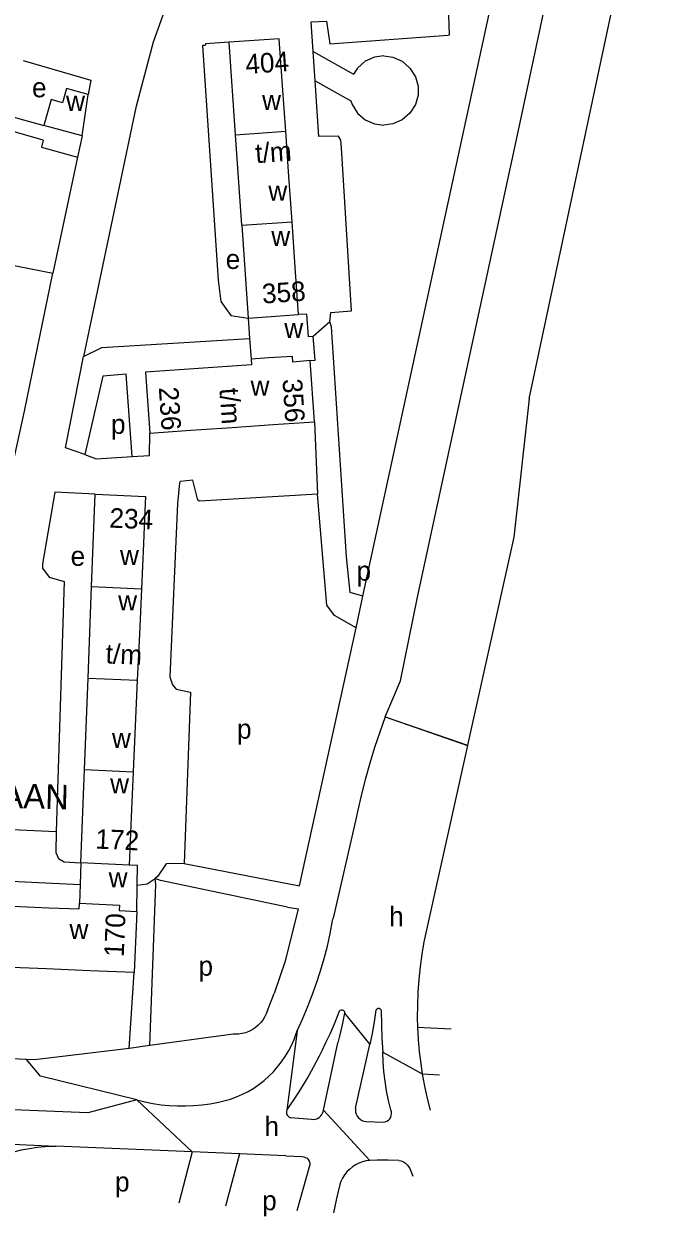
# Model space of a CAD drawing. Extents: x 159294 to 161936, y 384538 to 386517.
# Drawn here: x 161693.5 to 161824.2, y 384857.4 to 385101 of the extents above; entities that cross this region are included whole.
import ezdxf

# ---------------------------------------------------------------- set-up
doc = ezdxf.new("R2010")
doc.units = 0
for name, color, linetype in [('BLT_Basislijn', 7, 'Continuous'), ('BLT_Bebouwing', 7, 'Continuous'), ('BLT_Centroide', 7, 'Continuous'), ('BLT_Huisnummer_reeks', 7, 'Continuous'), ('BLT_Onderdoorgang_en_onderverdeling', 7, 'Continuous'), ('BLT_Onderverdeling_panden', 7, 'Continuous'), ('BLT_Straatnaam', 7, 'Continuous'), ('BLT_Vlakafsluiter', 7, 'Continuous')]:
    doc.layers.add(name, color=color, linetype=linetype)

msp = doc.modelspace()

# ---------------------------------------------------------------- linework, layer by layer
at = {"layer": 'BLT_Basislijn'}
for p, q in [((161794.16, 385077.96), (161811, 385156.43)), ((161752.52, 385095.33), (161760.78, 385090.7)), ((161693.35, 385093.5), (161707.16, 385089.51)), ((161752.91, 385089.37), (161760.26, 385085.26)), ((161683.27, 385053.29), (161699.35, 385050.07)), ((161693.57, 385021.89), (161699.35, 385050.07)), ((161755.95, 385040.14), (161752.56, 385037.1)), ((161691.08, 385010.39), (161693.57, 385021.89)), ((161752.79, 385019.71), (161753.45, 385004.95)), ((161761.33, 384977.6), (161762.65, 384984.06)), ((161761.21, 384938.17), (161756.59, 384918.3)), ((161676.11, 384937.05), (161700.09, 384936)), ((161667.33, 384926.92), (161704.96, 384925.2)), ((161714.97, 384891.66), (161716, 384907.2)), ((161743.18, 384899.47), (161744.54, 384902.9)), ((161773.83, 384896.03), (161780.74, 384895.67)), ((161754.48, 384891.53), (161755.15, 384892.94)), ((161754.64, 384879.07), (161757.59, 384892.82)), ((161761.2, 384879.51), (161764.08, 384892.51)), ((161693.99, 384889.44), (161660.77, 384891.1)), ((161774.81, 384886.51), (161778.3, 384886.33)), ((161747.9, 384877.57), (161752.18, 384877.22)), ((161763.33, 384876.77), (161766.86, 384876.62)), ((161727.83, 384870.59), (161700.02, 384871.75)), ((161727.83, 384870.59), (161725.08, 384860.07)), ((161737.47, 384870.19), (161727.83, 384870.59)), ((161737.47, 384870.19), (161734.62, 384859.48)), ((161746.98, 384869.79), (161737.47, 384870.19)), ((161746.98, 384869.79), (161750.29, 384869.62)), ((161749.28, 384858.57), (161751.86, 384867.79))]:
    msp.add_line(p, q, dxfattribs=at)
for points in [[(161762.65, 384984.06), (161803.97, 385174.65), (161805.7, 385187.28), (161805.99, 385191.99)], [(161796.66, 385024.4), (161812.3, 385097.98), (161824.2, 385153.45)], [(161730.86, 385128.01), (161719.85, 385097.24), (161716.35, 385083.92), (161705.65, 385033.01)], [(161752.52, 385095.33), (161752.11, 385101.41), (161755.25, 385101.54), (161755.95, 385096.94), (161780.13, 385098.66), (161780.4, 385098.74), (161780.14, 385104.58)], [(161735.39, 385097.22), (161730.58, 385096.92), (161730.45, 385096.6), (161729.91, 385096.54), (161733.17, 385048.63)], [(161752.91, 385089.37), (161752.52, 385095.33)], [(161766.94, 385094.43), (161765.05, 385094.18), (161763.18, 385093.35), (161761.58, 385091.97), (161760.78, 385090.7)], [(161766.94, 385094.43), (161768.83, 385094.18), (161770.7, 385093.35), (161772.3, 385091.97), (161773.41, 385090.2), (161773.95, 385088.29), (161773.95, 385086.43), (161773.41, 385084.53), (161772.3, 385082.76), (161770.7, 385081.38), (161768.83, 385080.55), (161766.94, 385080.3)], [(161707.16, 385089.51), (161706.59, 385086.53)], [(161755.95, 385040.14), (161756.17, 385042.03), (161760.35, 385042.4), (161758.3, 385075.65), (161758.19, 385077.24), (161757.7, 385078.07), (161753.67, 385077.99), (161752.91, 385089.37)], [(161760.26, 385085.26), (161760.47, 385084.53), (161761.58, 385082.76), (161763.18, 385081.38), (161765.05, 385080.55), (161766.94, 385080.3)], [(161767.27, 384959.44), (161770.35, 384966.76), (161773.84, 384983.85), (161794.16, 385077.96)], [(161704.44, 385073.77), (161699.35, 385050.07)], [(161733.17, 385048.63), (161733.68, 385044.29), (161735.69, 385041.43), (161739.28, 385040.86)], [(161762.65, 384984.06), (161760.1, 384984.81), (161759.31, 384992.15), (161756.29, 385039.07), (161755.95, 385040.14)], [(161705.65, 385033.01), (161709.36, 385034.86), (161739.56, 385036.72)], [(161705.88, 385013.02), (161701.98, 385014.36), (161705.65, 385033.01)], [(161715.57, 385012.64), (161714.32, 385029.44), (161709.6, 385029.01), (161705.88, 385013.02)], [(161796.66, 385024.4), (161793.51, 384996.14), (161784.07, 384953.62)], [(161715.57, 385012.64), (161719.12, 385012.8), (161719.17, 385017.4)], [(161705.88, 385013.02), (161708.24, 385012.16), (161715.57, 385012.64)], [(161753.45, 385004.95), (161729.34, 385003.48), (161728.99, 385003.68), (161727.96, 385007.77), (161725.39, 385007.51), (161725.26, 385007.24), (161724.83, 385002.98), (161723.27, 384967.63), (161723.81, 384965.99), (161724.56, 384965.06), (161727.52, 384964.45), (161726.22, 384929.48)], [(161707.99, 385004.92), (161699.8, 385005.35), (161697.24, 384990.72), (161697.27, 384989.81), (161698.61, 384987.94), (161701.66, 384987.05), (161700.09, 384936)], [(161761.33, 384977.6), (161756.9, 384980.11), (161755.31, 384982.24), (161753.45, 385004.95)], [(161726.22, 384929.48), (161749.72, 384924.92), (161761.33, 384977.6)], [(161767.25, 384959.4), (161766.13, 384956.29), (161765.08, 384953.16), (161764.11, 384950), (161763.22, 384946.82), (161762.41, 384943.62), (161761.67, 384940.4), (161761.21, 384938.17)], [(161767.25, 384959.4), (161767.27, 384959.44)], [(161784.06, 384953.57), (161775.16, 384913.49)], [(161784.07, 384953.62), (161784.06, 384953.57)], [(161700.09, 384936), (161699.99, 384931.71), (161700.53, 384930.49), (161701.67, 384929.8), (161705.12, 384929.58)], [(161726.22, 384929.48), (161722.55, 384929.42), (161720.84, 384926.9), (161720.24, 384926.44)], [(161716.63, 384925.05), (161718.61, 384925.31), (161720.24, 384926.44)], [(161719.16, 384892.27), (161720.41, 384925.21), (161720.24, 384926.44)], [(161747.31, 384920.55), (161721.35, 384925.99), (161720.24, 384926.44)], [(161747.31, 384920.55), (161749.45, 384920.22), (161746.81, 384909.55), (161744.54, 384902.9)], [(161749.27, 384895.29), (161750.38, 384897.68), (161751.4, 384900.1), (161752.36, 384902.55), (161753.24, 384905.02), (161754.05, 384907.53), (161754.77, 384910.05), (161755.43, 384912.6), (161756, 384915.17), (161756.49, 384917.75), (161756.59, 384918.3)], [(161775.16, 384913.49), (161774.74, 384910.92), (161774.39, 384908.34), (161774.12, 384905.75), (161773.93, 384903.15), (161773.82, 384900.55), (161773.8, 384897.95), (161773.83, 384896.03)], [(161743.18, 384899.47), (161742.93, 384898.78), (161742.62, 384898.11), (161742.23, 384897.49), (161741.77, 384896.91), (161741.26, 384896.38), (161740.7, 384895.91), (161740.08, 384895.5), (161739.43, 384895.17), (161738.74, 384894.9), (161738.02, 384894.72), (161737.3, 384894.61), (161736.56, 384894.58), (161736.21, 384894.59)], [(161755.15, 384892.94), (161756.06, 384894.81), (161756.9, 384896.71), (161757.66, 384898.65), (161757.85, 384899.15)], [(161757.85, 384899.15), (161757.92, 384899.35), (161758.07, 384899.5), (161758.26, 384899.59), (161758.47, 384899.61), (161758.67, 384899.54), (161758.83, 384899.41), (161758.93, 384899.22), (161758.96, 384899.01), (161758.94, 384898.9)], [(161765.34, 384899.48), (161764.99, 384897.12), (161764.57, 384894.76), (161764.08, 384892.51)], [(161765.34, 384899.48), (161765.44, 384899.67), (161765.6, 384899.82), (161765.8, 384899.89), (161766.01, 384899.89), (161766.21, 384899.8), (161766.36, 384899.66), (161766.45, 384899.46)], [(161766.45, 384899.46), (161766.47, 384896.6), (161766.57, 384893.74), (161766.75, 384890.92)], [(161758.94, 384898.9), (161758.48, 384896.53), (161757.94, 384894.19), (161757.59, 384892.82)], [(161736.21, 384894.59), (161719.16, 384892.27)], [(161735.68, 384881.34), (161736.91, 384881.8), (161738.11, 384882.33), (161739.27, 384882.93), (161740.39, 384883.61), (161741.47, 384884.35), (161742.5, 384885.16), (161743.48, 384886.02), (161744.41, 384886.95), (161745.28, 384887.93), (161746.08, 384888.96), (161746.82, 384890.04), (161747.5, 384891.16), (161748.1, 384892.32), (161748.64, 384893.52), (161749.09, 384894.74), (161749.27, 384895.29)], [(161773.83, 384896.03), (161773.97, 384893.53), (161774.19, 384891.04), (161774.49, 384888.56), (161774.81, 384886.51)], [(161714.97, 384891.66), (161695.62, 384889.36), (161693.99, 384889.44)], [(161719.16, 384892.27), (161714.97, 384891.66)], [(161716.52, 384881.17), (161696.84, 384886.05), (161693.99, 384889.44)], [(161747.16, 384879.11), (161748.63, 384881.24), (161750.03, 384883.41), (161751.36, 384885.63), (161752.62, 384887.89), (161753.82, 384890.18), (161754.48, 384891.53)], [(161768.4, 384879.15), (161767.92, 384881.09), (161767.53, 384883.04), (161767.21, 384885.01), (161766.98, 384886.99), (161766.82, 384888.97), (161766.75, 384890.92)], [(161774.81, 384886.51), (161774.88, 384886.09), (161775.34, 384883.63), (161775.88, 384881.19), (161776.41, 384879.09)], [(161706.55, 384878.55), (161628.54, 384881.66), (161578.59, 384883.41)], [(161716.52, 384881.17), (161718.15, 384880.77), (161719.81, 384880.44), (161721.47, 384880.2), (161723.14, 384880.03), (161724.82, 384879.94), (161726.5, 384879.94), (161728.18, 384880.01), (161729.86, 384880.17), (161731.52, 384880.4), (161733.18, 384880.71), (161734.81, 384881.1), (161735.68, 384881.34)], [(161761.2, 384879.51), (161761.16, 384879.08), (161761.2, 384878.65), (161761.33, 384878.24), (161761.52, 384877.85), (161761.78, 384877.51), (161762.1, 384877.22), (161762.47, 384877), (161762.88, 384876.85), (161763.33, 384876.77)], [(161747.16, 384879.11), (161747.07, 384878.83), (161747.06, 384878.53), (161747.12, 384878.25), (161747.27, 384877.99), (161747.47, 384877.78), (161747.73, 384877.62), (161747.9, 384877.57)], [(161752.18, 384877.22), (161752.6, 384877.21), (161753.01, 384877.27), (161753.4, 384877.41), (161753.76, 384877.62), (161754.08, 384877.9), (161754.33, 384878.23), (161754.52, 384878.6), (161754.64, 384879.07)], [(161766.86, 384876.62), (161767.24, 384876.69), (161767.59, 384876.84), (161767.9, 384877.05), (161768.16, 384877.33), (161768.36, 384877.65), (161768.49, 384878.01), (161768.54, 384878.39), (161768.51, 384878.77), (161768.4, 384879.15)], [(161682.52, 384866.61), (161683.91, 384867.45), (161685.35, 384868.22), (161686.82, 384868.91), (161688.33, 384869.54), (161689.86, 384870.08), (161691.42, 384870.55), (161692.99, 384870.95), (161694.59, 384871.26), (161696.2, 384871.5), (161697.82, 384871.66), (161699.45, 384871.74), (161700.02, 384871.75)], [(161750.29, 384869.62), (161750.65, 384869.57), (161750.98, 384869.44), (161751.29, 384869.25), (161751.54, 384868.99), (161751.72, 384868.68), (161751.84, 384868.34), (161751.88, 384867.99), (161751.86, 384867.79)], [(161764.08, 384868.83), (161763.33, 384868.71), (161762.59, 384868.51), (161761.88, 384868.24), (161761.2, 384867.89), (161760.57, 384867.48), (161759.97, 384866.99), (161759.43, 384866.46), (161758.96, 384865.86), (161758.54, 384865.22), (161758.2, 384864.54), (161758.05, 384864.17)], [(161770.06, 384868.83), (161767.83, 384868.89), (161765.6, 384868.88), (161764.08, 384868.83)], [(161770.06, 384868.83), (161770.52, 384868.72), (161770.96, 384868.53), (161771.37, 384868.27), (161771.73, 384867.95), (161772.02, 384867.58), (161772.26, 384867.16), (161772.32, 384867)], [(161772.32, 384867), (161772.89, 384865.61)], [(161758.05, 384864.17), (161757.29, 384861.03), (161756.67, 384858.11)]]:
    msp.add_lwpolyline(points, dxfattribs=at)
at = {"layer": 'BLT_Bebouwing'}
for p, q in [((161736.69, 385078.34), (161735.39, 385097.22)), ((161746.93, 385079.05), (161746.28, 385088.36)), ((161705.35, 385078.13), (161704.44, 385073.77)), ((161737.97, 385059.84), (161736.69, 385078.34)), ((161747.58, 385069.78), (161746.93, 385079.05)), ((161748.22, 385060.56), (161747.58, 385069.78)), ((161737.97, 385059.84), (161739.28, 385040.86)), ((161748.87, 385051.3), (161748.22, 385060.56)), ((161749.54, 385041.59), (161748.87, 385051.3)), ((161739.28, 385040.86), (161739.56, 385036.72)), ((161752.93, 385032.26), (161752.56, 385037.1)), ((161751.93, 385032.2), (161752.93, 385032.26)), ((161752.79, 385019.71), (161751.93, 385032.2)), ((161718.32, 385029.83), (161719.17, 385017.4)), ((161727.58, 385017.98), (161735.98, 385018.55)), ((161735.98, 385018.55), (161744.39, 385019.13)), ((161744.39, 385019.13), (161752.79, 385019.71)), ((161719.17, 385017.4), (161727.58, 385017.98)), ((161717.87, 384994.85), (161717.46, 384985.61)), ((161717.46, 384985.61), (161717.05, 384976.34)), ((161717.05, 384976.34), (161716.63, 384966.91)), ((161716.63, 384966.91), (161716.21, 384957.51)), ((161716.21, 384957.51), (161715.8, 384948.23)), ((161715.8, 384948.23), (161715.39, 384938.95)), ((161715.39, 384938.95), (161714.95, 384929.13)), ((161704.96, 384925.2), (161704.81, 384921.35)), ((161716.56, 384919.69), (161716.63, 384925.05)), ((161689.72, 384920.8), (161698.59, 384920.45)), ((161716.56, 384919.69), (161716, 384907.2)), ((161698.06, 384907.93), (161689.2, 384908.29)), ((161706.92, 384907.57), (161698.06, 384907.93)), ((161716, 384907.2), (161706.92, 384907.57))]:
    msp.add_line(p, q, dxfattribs=at)
for points in [[(161746.28, 385088.36), (161745.61, 385097.93), (161735.39, 385097.22)], [(161706.59, 385086.53), (161702.15, 385087.77), (161701.35, 385084.88), (161699.04, 385085.52), (161697.56, 385080.22)], [(161705.35, 385078.13), (161706.59, 385086.53)], [(161697.43, 385077.26), (161690.3, 385079.25), (161690.46, 385079.8), (161687.86, 385080.53), (161688.13, 385081.51), (161685.89, 385082.13), (161684.68, 385077.81)], [(161686.29, 385083.57), (161686.23, 385083.35), (161697.56, 385080.22)], [(161697.43, 385077.26), (161697.04, 385075.83), (161704.44, 385073.77)], [(161752.56, 385037.1), (161751.57, 385037.03), (161751.21, 385041.71), (161749.54, 385041.59)], [(161739.56, 385036.72), (161739.86, 385032.49)], [(161739.86, 385032.49), (161739.94, 385031.32), (161718.32, 385029.83)], [(161707.27, 384986.05), (161707.99, 385004.92)], [(161707.99, 385004.92), (161718.3, 385004.46), (161718.1, 385000), (161717.87, 384994.85)], [(161706.56, 384967.35), (161707.27, 384986.05)], [(161705.85, 384948.67), (161706.56, 384967.35)], [(161705.12, 384929.58), (161705.85, 384948.67)], [(161705.12, 384929.58), (161704.96, 384925.2)], [(161716.63, 384925.05), (161716.69, 384929.06), (161714.95, 384929.13)], [(161698.59, 384920.45), (161704.74, 384920.2), (161704.81, 384921.35)]]:
    msp.add_lwpolyline(points, dxfattribs=at)
at = {"layer": 'BLT_Onderdoorgang_en_onderverdeling'}
for p, q in [((161739.28, 385040.86), (161749.54, 385041.59)), ((161714.95, 384929.13), (161705.12, 384929.58))]:
    msp.add_line(p, q, dxfattribs=at)
for points in [[(161751.93, 385032.2), (161748.38, 385031.9), (161748.3, 385033.07), (161743.45, 385032.74)], [(161707.5, 384921.24), (161713, 384920.99), (161712.95, 384919.85), (161716.56, 384919.69)]]:
    msp.add_lwpolyline(points, dxfattribs=at)
at = {"layer": 'BLT_Onderverdeling_panden'}
for p, q in [((161705.35, 385078.13), (161697.56, 385080.22)), ((161736.69, 385078.34), (161746.93, 385079.05)), ((161737.97, 385059.84), (161748.22, 385060.56)), ((161743.45, 385032.74), (161739.86, 385032.49)), ((161707.27, 384986.05), (161717.46, 384985.61)), ((161706.56, 384967.35), (161716.63, 384966.91)), ((161705.85, 384948.67), (161715.8, 384948.23)), ((161704.81, 384921.35), (161707.5, 384921.24))]:
    msp.add_line(p, q, dxfattribs=at)
at = {"layer": 'BLT_Vlakafsluiter'}
for p, q in [((161767.25, 384959.4), (161784.06, 384953.57)), ((161767.27, 384959.44), (161784.07, 384953.62)), ((161758.94, 384898.9), (161764.08, 384892.51)), ((161749.27, 384895.29), (161747.16, 384879.11)), ((161766.75, 384890.92), (161774.81, 384886.51)), ((161716.52, 384881.17), (161706.55, 384878.55)), ((161727.83, 384870.59), (161716.52, 384881.17)), ((161754.64, 384879.07), (161764.08, 384868.83)), ((161657.17, 384873.61), (161700.02, 384871.75))]:
    msp.add_line(p, q, dxfattribs=at)

# ---------------------------------------------------------------- texts
at = {"layer": 'BLT_Centroide'}
for s, p in [('e', (161695.13, 385085.99)), ('w', (161702.08, 385083.22)), ('w', (161742.11, 385083.39)), ('w', (161743.38, 385064.86)), ('w', (161743.98, 385055.61)), ('e', (161734.68, 385050.92)), ('w', (161746.64, 385036.81)), ('w', (161739.75, 385025.06)), ('p', (161711.25, 385017.23)), ('e', (161703.01, 384990.28)), ('w', (161713.09, 384990.44)), ('p', (161761.38, 384987.25)), ('w', (161712.72, 384981.17)), ('p', (161736.98, 384954.97)), ('w', (161711.45, 384953.08)), ('w', (161711.08, 384943.8)), ('w', (161710.78, 384924.62)), ('h', (161768.04, 384916.67)), ('w', (161702.78, 384914.02)), ('p', (161729.12, 384906.55)), ('h', (161742.59, 384873.78)), ('p', (161712.08, 384862.47)), ('p', (161742.12, 384858.64))]:
    msp.add_text(s, height=4, dxfattribs=at).set_placement(p)
at = {"layer": 'BLT_Huisnummer_reeks'}
for s, rotation, p in [('404', 4.005, (161738.83, 385090.74)), ('t/m', 3.9896, (161740.85, 385072.53)), ('358', 3.9852, (161742.22, 385043.84)), ('356', 273.9248, (161746.27, 385028.38)), ('236', 273.9245, (161721.01, 385026.71)), ('t/m', 273.9248, (161733.4, 385026.49)), ('234', 357.4822, (161710.86, 384998.1)), ('t/m', 357.465, (161710.1, 384970.37)), ('172', 357.4822, (161708, 384932.53)), ('170', 87.592, (161713.85, 384910.31))]:
    msp.add_text(s, height=4, rotation=rotation, dxfattribs=at).set_placement(p)
at = {"layer": 'BLT_Straatnaam'}
msp.add_text('HUDSONLAAN', height=5, rotation=358.5339, dxfattribs=at).set_placement((161656.16, 384941.71))

doc.saveas('drawing.dxf')
